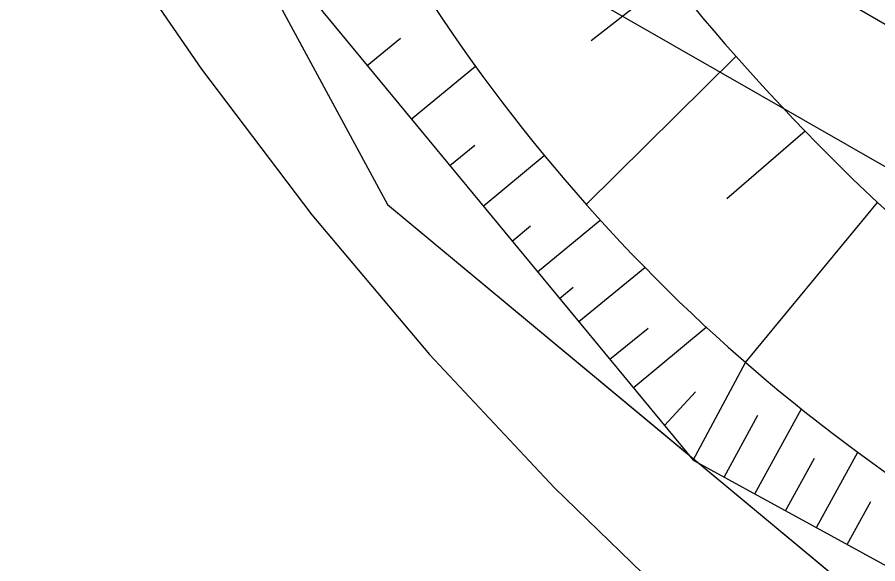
# Model space of a CAD drawing. Extents: x 6434771 to 6436222, y 5663454 to 5664782.
# Drawn here: x 6435397.66 to 6435404.21, y 5663723 to 5663727.17 of the extents above; entities that cross this region are included whole.
import ezdxf

# ---------------------------------------------------------------- set-up
doc = ezdxf.new("R2010")
doc.units = 0
for name, color, linetype in [('Warstwa 10', 7, 'Continuous'), ('Warstwa 2', 7, 'Continuous'), ('Warstwa 20', 7, 'Continuous'), ('Warstwa 21', 7, 'Continuous'), ('Warstwa 5', 7, 'Continuous'), ('Warstwa 7', 7, 'Continuous'), ('Warstwa 9', 7, 'Continuous')]:
    doc.layers.add(name, color=color, linetype=linetype)

msp = doc.modelspace()

# ---------------------------------------------------------------- linework, layer by layer
at = {"layer": 'Warstwa 10'}
for p, q in [((6435402.633, 5663727.46), (6435402.028, 5663726.988)), ((6435399.936, 5663727.267), (6435402.804, 5663723.792)), ((6435400.833, 5663727.249), (6435400.903, 5663727.143)), ((6435400.833, 5663727.249), (6435400.903, 5663727.143)), ((6435402.797, 5663727.26), (6435402.879, 5663727.16)), ((6435400.903, 5663727.143), (6435400.975, 5663727.037)), ((6435400.903, 5663727.143), (6435400.975, 5663727.037)), ((6435402.879, 5663727.16), (6435402.962, 5663727.062)), ((6435400.322, 5663726.798), (6435400.577, 5663727.008)), ((6435400.975, 5663727.037), (6435401.048, 5663726.932)), ((6435400.975, 5663727.037), (6435401.048, 5663726.932)), ((6435402.962, 5663727.062), (6435403.047, 5663726.964)), ((6435403.047, 5663726.964), (6435403.132, 5663726.867)), ((6435401.048, 5663726.932), (6435401.121, 5663726.828)), ((6435401.048, 5663726.932), (6435401.121, 5663726.828)), ((6435401.121, 5663726.828), (6435401.196, 5663726.726)), ((6435401.121, 5663726.828), (6435401.196, 5663726.726)), ((6435403.131, 5663726.868), (6435401.99, 5663725.739)), ((6435403.132, 5663726.867), (6435403.218, 5663726.771)), ((6435400.658, 5663726.391), (6435401.146, 5663726.794)), ((6435403.218, 5663726.771), (6435403.304, 5663726.675)), ((6435401.196, 5663726.726), (6435401.271, 5663726.623)), ((6435401.196, 5663726.726), (6435401.271, 5663726.623)), ((6435401.271, 5663726.623), (6435401.348, 5663726.522)), ((6435401.271, 5663726.623), (6435401.348, 5663726.522)), ((6435403.304, 5663726.675), (6435403.391, 5663726.58)), ((6435403.391, 5663726.58), (6435403.48, 5663726.486)), ((6435401.348, 5663726.522), (6435401.426, 5663726.421)), ((6435401.348, 5663726.522), (6435401.426, 5663726.421)), ((6435403.48, 5663726.486), (6435403.567, 5663726.392)), ((6435401.426, 5663726.421), (6435401.504, 5663726.32)), ((6435401.426, 5663726.421), (6435401.504, 5663726.32)), ((6435403.567, 5663726.392), (6435403.657, 5663726.299)), ((6435401.504, 5663726.32), (6435401.583, 5663726.221)), ((6435401.504, 5663726.32), (6435401.583, 5663726.221)), ((6435403.657, 5663726.299), (6435403.062, 5663725.782)), ((6435403.657, 5663726.299), (6435403.747, 5663726.207)), ((6435401.583, 5663726.221), (6435401.664, 5663726.122)), ((6435401.583, 5663726.221), (6435401.664, 5663726.122)), ((6435400.951, 5663726.036), (6435401.141, 5663726.193)), ((6435403.747, 5663726.207), (6435403.838, 5663726.115)), ((6435401.205, 5663725.728), (6435401.671, 5663726.113)), ((6435401.664, 5663726.122), (6435401.745, 5663726.024)), ((6435401.664, 5663726.122), (6435401.745, 5663726.024)), ((6435403.838, 5663726.115), (6435403.929, 5663726.024)), ((6435401.745, 5663726.024), (6435401.828, 5663725.927)), ((6435401.745, 5663726.024), (6435401.828, 5663725.927)), ((6435403.929, 5663726.024), (6435404.022, 5663725.933)), ((6435401.828, 5663725.927), (6435401.91, 5663725.83)), ((6435401.828, 5663725.927), (6435401.91, 5663725.83)), ((6435404.022, 5663725.933), (6435404.115, 5663725.843)), ((6435401.91, 5663725.83), (6435401.994, 5663725.735)), ((6435401.91, 5663725.83), (6435401.994, 5663725.735)), ((6435404.115, 5663725.843), (6435404.208, 5663725.755)), ((6435401.994, 5663725.735), (6435402.079, 5663725.64)), ((6435401.994, 5663725.735), (6435402.079, 5663725.64)), ((6435403.203, 5663724.537), (6435404.208, 5663725.755)), ((6435404.208, 5663725.755), (6435404.287, 5663725.684)), ((6435402.079, 5663725.64), (6435402.165, 5663725.546)), ((6435402.079, 5663725.64), (6435402.165, 5663725.546)), ((6435401.427, 5663725.461), (6435401.567, 5663725.577)), ((6435401.619, 5663725.227), (6435402.096, 5663725.621)), ((6435402.165, 5663725.546), (6435402.252, 5663725.453)), ((6435402.165, 5663725.546), (6435402.252, 5663725.453)), ((6435402.252, 5663725.453), (6435402.34, 5663725.36)), ((6435402.252, 5663725.453), (6435402.34, 5663725.36)), ((6435402.34, 5663725.36), (6435402.429, 5663725.269)), ((6435402.34, 5663725.36), (6435402.429, 5663725.269)), ((6435401.933, 5663724.848), (6435402.436, 5663725.261)), ((6435402.429, 5663725.269), (6435402.518, 5663725.178)), ((6435402.429, 5663725.269), (6435402.518, 5663725.178)), ((6435402.518, 5663725.178), (6435402.609, 5663725.088)), ((6435402.518, 5663725.178), (6435402.609, 5663725.088)), ((6435401.787, 5663725.024), (6435401.891, 5663725.11)), ((6435402.609, 5663725.088), (6435402.699, 5663724.999)), ((6435402.609, 5663725.088), (6435402.699, 5663724.999)), ((6435402.699, 5663724.999), (6435402.791, 5663724.911)), ((6435402.699, 5663724.999), (6435402.791, 5663724.911)), ((6435402.791, 5663724.911), (6435402.884, 5663724.824)), ((6435402.791, 5663724.911), (6435402.884, 5663724.824)), ((6435402.169, 5663724.561), (6435402.462, 5663724.798)), ((6435402.349, 5663724.344), (6435402.905, 5663724.804)), ((6435402.884, 5663724.824), (6435402.978, 5663724.738)), ((6435402.884, 5663724.824), (6435402.978, 5663724.738)), ((6435402.978, 5663724.738), (6435403.072, 5663724.653)), ((6435402.978, 5663724.738), (6435403.072, 5663724.653)), ((6435403.072, 5663724.653), (6435403.168, 5663724.568)), ((6435403.072, 5663724.653), (6435403.168, 5663724.568)), ((6435402.804, 5663723.792), (6435403.203, 5663724.537)), ((6435403.168, 5663724.568), (6435403.264, 5663724.484)), ((6435403.168, 5663724.568), (6435403.264, 5663724.484)), ((6435403.264, 5663724.484), (6435403.361, 5663724.402)), ((6435403.264, 5663724.484), (6435403.361, 5663724.402)), ((6435403.361, 5663724.402), (6435403.458, 5663724.32)), ((6435403.361, 5663724.402), (6435403.458, 5663724.32)), ((6435403.458, 5663724.32), (6435403.557, 5663724.24)), ((6435403.458, 5663724.32), (6435403.557, 5663724.24)), ((6435402.587, 5663724.055), (6435402.823, 5663724.313)), ((6435403.557, 5663724.24), (6435403.656, 5663724.16)), ((6435403.557, 5663724.24), (6435403.656, 5663724.16)), ((6435403.04, 5663723.663), (6435403.298, 5663724.135)), ((6435403.275, 5663723.534), (6435403.629, 5663724.182)), ((6435403.656, 5663724.16), (6435403.756, 5663724.081)), ((6435403.656, 5663724.16), (6435403.756, 5663724.081)), ((6435403.756, 5663724.081), (6435403.858, 5663724.003)), ((6435403.756, 5663724.081), (6435403.858, 5663724.003)), ((6435403.858, 5663724.003), (6435403.959, 5663723.926)), ((6435403.858, 5663724.003), (6435403.959, 5663723.926)), ((6435403.959, 5663723.926), (6435404.061, 5663723.85)), ((6435403.959, 5663723.926), (6435404.061, 5663723.85)), ((6435402.787, 5663723.813), (6435402.788, 5663723.814)), ((6435403.509, 5663723.405), (6435403.728, 5663723.806)), ((6435403.744, 5663723.278), (6435404.059, 5663723.852)), ((6435404.061, 5663723.85), (6435404.164, 5663723.776)), ((6435404.061, 5663723.85), (6435404.164, 5663723.776)), ((6435402.804, 5663723.792), (6435406.092, 5663721.992)), ((6435404.164, 5663723.776), (6435404.268, 5663723.701)), ((6435404.164, 5663723.776), (6435404.268, 5663723.701)), ((6435403.978, 5663723.149), (6435404.157, 5663723.476))]:
    msp.add_line(p, q, dxfattribs=at)
at = {"layer": 'Warstwa 2'}
msp.add_lwpolyline([(6435415.067, 5663755.82), (6435402.373, 5663762.888), (6435392.31, 5663768.43), (6435390.96, 5663766.67), (6435390.77, 5663764.67), (6435389.1, 5663763.18), (6435388.86, 5663761.08), (6435387.2, 5663759.63), (6435387, 5663757.52), (6435385.23, 5663755.92), (6435385.11, 5663753.93), (6435383.95, 5663752.39), (6435381.876, 5663748.896), (6435381.305, 5663747.173), (6435381.447, 5663744.871), (6435382.861, 5663743.584), (6435392.193, 5663737.821), (6435395.771, 5663734.317), (6435398.208, 5663729.938), (6435400.477, 5663725.74), (6435404.309, 5663722.554)], dxfattribs=at)
at = {"layer": 'Warstwa 20'}
for p, q in [((6435399.936, 5663727.267), (6435402.804, 5663723.792)), ((6435402.797, 5663727.26), (6435402.879, 5663727.16)), ((6435402.879, 5663727.16), (6435402.962, 5663727.062)), ((6435402.962, 5663727.062), (6435403.047, 5663726.964)), ((6435403.047, 5663726.964), (6435403.132, 5663726.867)), ((6435403.132, 5663726.867), (6435403.218, 5663726.771)), ((6435403.218, 5663726.771), (6435403.304, 5663726.675)), ((6435403.304, 5663726.675), (6435403.391, 5663726.58)), ((6435403.391, 5663726.58), (6435403.48, 5663726.486)), ((6435403.48, 5663726.486), (6435403.567, 5663726.392)), ((6435403.567, 5663726.392), (6435403.657, 5663726.299)), ((6435403.657, 5663726.299), (6435403.747, 5663726.207)), ((6435403.747, 5663726.207), (6435403.838, 5663726.115)), ((6435403.838, 5663726.115), (6435403.929, 5663726.024)), ((6435403.929, 5663726.024), (6435404.022, 5663725.933)), ((6435404.022, 5663725.933), (6435404.115, 5663725.843)), ((6435404.115, 5663725.843), (6435404.208, 5663725.755)), ((6435404.208, 5663725.755), (6435404.287, 5663725.684)), ((6435402.804, 5663723.792), (6435406.092, 5663721.992))]:
    msp.add_line(p, q, dxfattribs=at)
at = {"layer": 'Warstwa 21'}
for p, q in [((6435400.833, 5663727.249), (6435400.903, 5663727.143)), ((6435400.833, 5663727.249), (6435400.903, 5663727.143)), ((6435400.903, 5663727.143), (6435400.975, 5663727.037)), ((6435400.903, 5663727.143), (6435400.975, 5663727.037)), ((6435400.975, 5663727.037), (6435401.048, 5663726.932)), ((6435400.975, 5663727.037), (6435401.048, 5663726.932)), ((6435401.048, 5663726.932), (6435401.121, 5663726.828)), ((6435401.048, 5663726.932), (6435401.121, 5663726.828)), ((6435401.121, 5663726.828), (6435401.196, 5663726.726)), ((6435401.121, 5663726.828), (6435401.196, 5663726.726)), ((6435401.196, 5663726.726), (6435401.271, 5663726.623)), ((6435401.196, 5663726.726), (6435401.271, 5663726.623)), ((6435401.271, 5663726.623), (6435401.348, 5663726.522)), ((6435401.271, 5663726.623), (6435401.348, 5663726.522)), ((6435401.348, 5663726.522), (6435401.426, 5663726.421)), ((6435401.348, 5663726.522), (6435401.426, 5663726.421)), ((6435401.426, 5663726.421), (6435401.504, 5663726.32)), ((6435401.426, 5663726.421), (6435401.504, 5663726.32)), ((6435401.504, 5663726.32), (6435401.583, 5663726.221)), ((6435401.504, 5663726.32), (6435401.583, 5663726.221)), ((6435401.583, 5663726.221), (6435401.664, 5663726.122)), ((6435401.583, 5663726.221), (6435401.664, 5663726.122)), ((6435401.664, 5663726.122), (6435401.745, 5663726.024)), ((6435401.664, 5663726.122), (6435401.745, 5663726.024)), ((6435401.745, 5663726.024), (6435401.828, 5663725.927)), ((6435401.745, 5663726.024), (6435401.828, 5663725.927)), ((6435401.828, 5663725.927), (6435401.91, 5663725.83)), ((6435401.828, 5663725.927), (6435401.91, 5663725.83)), ((6435401.91, 5663725.83), (6435401.994, 5663725.735)), ((6435401.91, 5663725.83), (6435401.994, 5663725.735)), ((6435401.994, 5663725.735), (6435402.079, 5663725.64)), ((6435401.994, 5663725.735), (6435402.079, 5663725.64)), ((6435402.079, 5663725.64), (6435402.165, 5663725.546)), ((6435402.079, 5663725.64), (6435402.165, 5663725.546)), ((6435402.165, 5663725.546), (6435402.252, 5663725.453)), ((6435402.165, 5663725.546), (6435402.252, 5663725.453)), ((6435402.252, 5663725.453), (6435402.34, 5663725.36)), ((6435402.252, 5663725.453), (6435402.34, 5663725.36)), ((6435402.34, 5663725.36), (6435402.429, 5663725.269)), ((6435402.34, 5663725.36), (6435402.429, 5663725.269)), ((6435402.429, 5663725.269), (6435402.518, 5663725.178)), ((6435402.429, 5663725.269), (6435402.518, 5663725.178)), ((6435402.518, 5663725.178), (6435402.609, 5663725.088)), ((6435402.518, 5663725.178), (6435402.609, 5663725.088)), ((6435402.609, 5663725.088), (6435402.699, 5663724.999)), ((6435402.609, 5663725.088), (6435402.699, 5663724.999)), ((6435402.699, 5663724.999), (6435402.791, 5663724.911)), ((6435402.699, 5663724.999), (6435402.791, 5663724.911)), ((6435402.791, 5663724.911), (6435402.884, 5663724.824)), ((6435402.791, 5663724.911), (6435402.884, 5663724.824)), ((6435402.884, 5663724.824), (6435402.978, 5663724.738)), ((6435402.884, 5663724.824), (6435402.978, 5663724.738)), ((6435402.978, 5663724.738), (6435403.072, 5663724.653)), ((6435402.978, 5663724.738), (6435403.072, 5663724.653)), ((6435403.072, 5663724.653), (6435403.168, 5663724.568)), ((6435403.072, 5663724.653), (6435403.168, 5663724.568)), ((6435403.168, 5663724.568), (6435403.264, 5663724.484)), ((6435403.168, 5663724.568), (6435403.264, 5663724.484)), ((6435403.264, 5663724.484), (6435403.361, 5663724.402)), ((6435403.264, 5663724.484), (6435403.361, 5663724.402)), ((6435403.361, 5663724.402), (6435403.458, 5663724.32)), ((6435403.361, 5663724.402), (6435403.458, 5663724.32)), ((6435403.458, 5663724.32), (6435403.557, 5663724.24)), ((6435403.458, 5663724.32), (6435403.557, 5663724.24)), ((6435403.557, 5663724.24), (6435403.656, 5663724.16)), ((6435403.557, 5663724.24), (6435403.656, 5663724.16)), ((6435403.656, 5663724.16), (6435403.756, 5663724.081)), ((6435403.656, 5663724.16), (6435403.756, 5663724.081)), ((6435403.756, 5663724.081), (6435403.858, 5663724.003)), ((6435403.756, 5663724.081), (6435403.858, 5663724.003)), ((6435403.858, 5663724.003), (6435403.959, 5663723.926)), ((6435403.858, 5663724.003), (6435403.959, 5663723.926)), ((6435403.959, 5663723.926), (6435404.061, 5663723.85)), ((6435403.959, 5663723.926), (6435404.061, 5663723.85)), ((6435404.061, 5663723.85), (6435404.164, 5663723.776)), ((6435404.061, 5663723.85), (6435404.164, 5663723.776)), ((6435404.164, 5663723.776), (6435404.268, 5663723.701)), ((6435404.164, 5663723.776), (6435404.268, 5663723.701))]:
    msp.add_line(p, q, dxfattribs=at)
at = {"layer": 'Warstwa 5'}
for p, q in [((6435398.208, 5663729.938), (6435400.477, 5663725.74)), ((6435398.276, 5663727.92), (6435399.059, 5663726.77)), ((6435399.059, 5663726.77), (6435399.9, 5663725.661)), ((6435400.477, 5663725.74), (6435402.769, 5663723.834)), ((6435399.9, 5663725.661), (6435400.797, 5663724.596)), ((6435400.797, 5663724.596), (6435401.748, 5663723.58)), ((6435402.769, 5663723.834), (6435402.804, 5663723.792)), ((6435402.804, 5663723.792), (6435402.851, 5663723.766)), ((6435402.851, 5663723.766), (6435404.309, 5663722.554)), ((6435401.748, 5663723.58), (6435402.75, 5663722.613))]:
    msp.add_line(p, q, dxfattribs=at)
at = {"layer": 'Warstwa 7'}
for points in [[(6435367.2417, 5663729.5232), (6435374.765, 5663743.152), (6435375.75, 5663743.5), (6435387.847, 5663736.603), (6435417.543, 5663719.444), (6435418.234, 5663719.515), (6435419.223, 5663720.234), (6435421.557, 5663724.706), (6435423.255, 5663725.355), (6435424.546, 5663724.59), (6435426.224, 5663723.589), (6435427.499, 5663723.034)], [(6435377.78, 5663740.99), (6435395.59, 5663730.999), (6435419.418, 5663717.351)]]:
    msp.add_lwpolyline(points, dxfattribs=at)
at = {"layer": 'Warstwa 9'}
for p, q in [((6435398.276, 5663727.92), (6435399.059, 5663726.77)), ((6435399.059, 5663726.77), (6435399.9, 5663725.661)), ((6435399.9, 5663725.661), (6435400.797, 5663724.596)), ((6435400.797, 5663724.596), (6435401.748, 5663723.58)), ((6435401.748, 5663723.58), (6435402.75, 5663722.613))]:
    msp.add_line(p, q, dxfattribs=at)

doc.saveas('drawing.dxf')
